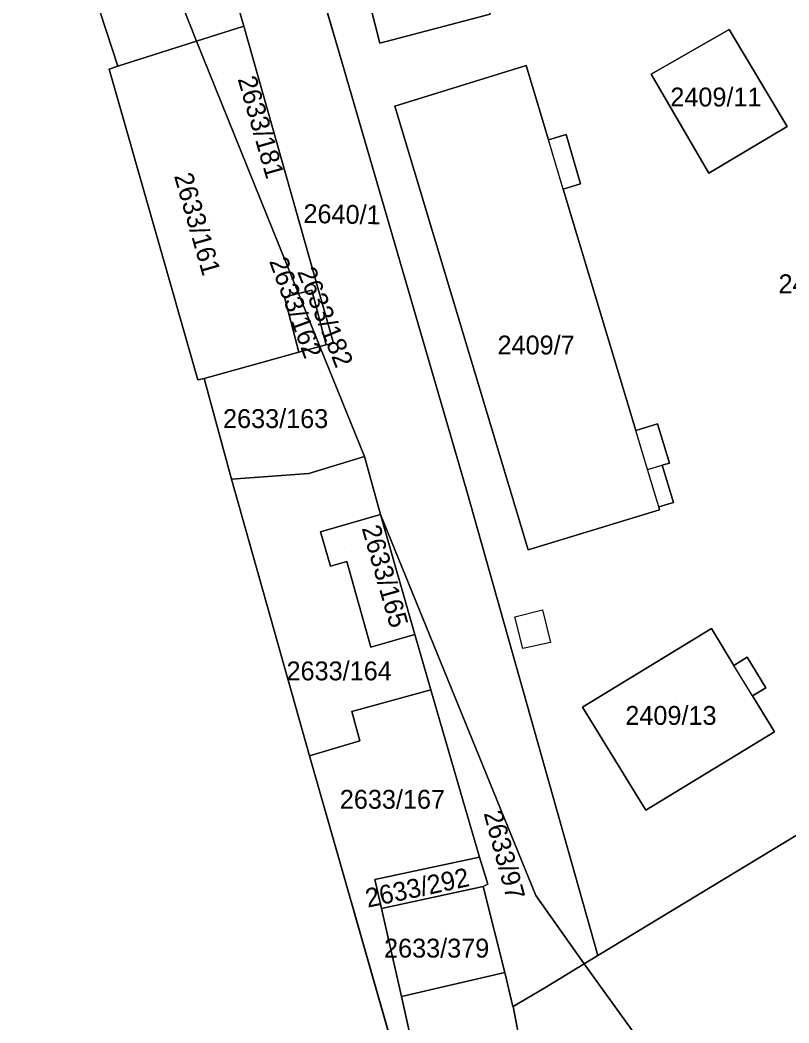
# Model space of a CAD drawing. Extents: x -263423 to -261326, y -1240067 to -1237864.
# Drawn here: x -261895.2 to -261813.7, y -1239501.9 to -1239395.6 of the extents above; entities that cross this region are included whole.
import ezdxf

# ---------------------------------------------------------------- set-up
doc = ezdxf.new("R2010")
doc.units = 0
for name, color, linetype in [('body_kn', 7, 'Continuous'), ('kladpar_druhypozemkov', 7, 'Continuous'), ('kladpar_hranice', 7, 'Continuous'), ('kladpar_parcelnecisla', 7, 'Continuous'), ('kladpar_plochy', 7, 'Continuous'), ('zappar_hrandruhpozemk', 7, 'Continuous')]:
    doc.layers.add(name, color=color, linetype=linetype)

msp = doc.modelspace()

# ---------------------------------------------------------------- linework, layer by layer
at = {"layer": 'body_kn'}
for p, q in [((-261871.52, -1239396.24), (-261871.52, -1239396.24)), ((-261871.52, -1239396.24), (-261871.52, -1239396.24)), ((-261820.07, -1239396.61), (-261820.07, -1239396.61)), ((-261820.07, -1239396.61), (-261820.07, -1239396.61)), ((-261876.55, -1239397.83), (-261876.55, -1239397.83)), ((-261876.55, -1239397.83), (-261876.55, -1239397.83)), ((-261857.08, -1239398.04), (-261857.08, -1239398.04)), ((-261861.46, -1239398.95), (-261861.46, -1239398.95)), ((-261861.46, -1239398.95), (-261861.46, -1239398.95)), ((-261885.79, -1239400.8), (-261885.79, -1239400.8)), ((-261884.88, -1239400.49), (-261884.88, -1239400.49)), ((-261841.6, -1239400.41), (-261841.6, -1239400.41)), ((-261828.33, -1239401.33), (-261828.33, -1239401.33)), ((-261855.49, -1239404.74), (-261855.49, -1239404.74)), ((-261813.92, -1239406.87), (-261813.92, -1239406.87)), ((-261839.23, -1239408.31), (-261839.23, -1239408.31)), ((-261837.35, -1239407.75), (-261837.35, -1239407.75)), ((-261822.23, -1239411.84), (-261822.23, -1239411.84)), ((-261837.66, -1239413.52), (-261837.66, -1239413.52)), ((-261837.66, -1239413.52), (-261837.66, -1239413.52)), ((-261835.83, -1239412.97), (-261835.83, -1239412.97)), ((-261864.31, -1239424.24), (-261864.31, -1239424.24)), ((-261867.21, -1239424.99), (-261867.21, -1239424.99)), ((-261865.72, -1239424.6), (-261865.72, -1239424.6)), ((-261863.45, -1239430.21), (-261863.45, -1239430.21)), ((-261863.45, -1239430.21), (-261863.45, -1239430.21)), ((-261862.79, -1239430.04), (-261862.79, -1239430.04)), ((-261862.79, -1239430.04), (-261862.79, -1239430.04)), ((-261862.01, -1239429.86), (-261862.01, -1239429.86)), ((-261862.01, -1239429.86), (-261862.01, -1239429.86)), ((-261865.69, -1239430.8), (-261865.69, -1239430.8)), ((-261865.69, -1239430.8), (-261865.69, -1239430.8)), ((-261876.39, -1239433.73), (-261876.39, -1239433.73)), ((-261875.71, -1239433.59), (-261875.71, -1239433.59)), ((-261829.97, -1239439.11), (-261829.97, -1239439.11)), ((-261827.66, -1239438.42), (-261827.66, -1239438.42)), ((-261858.73, -1239441.88), (-261858.73, -1239441.88)), ((-261828.72, -1239443.26), (-261828.72, -1239443.26)), ((-261828.72, -1239443.26), (-261828.72, -1239443.26)), ((-261827.17, -1239442.79), (-261827.17, -1239442.79)), ((-261826.4, -1239442.56), (-261826.4, -1239442.56)), ((-261872.84, -1239444.28), (-261872.84, -1239444.28)), ((-261864.63, -1239443.68), (-261864.63, -1239443.68)), ((-261864.63, -1239443.68), (-261864.63, -1239443.68)), ((-261847.88, -1239445.55), (-261847.88, -1239445.55)), ((-261827.53, -1239447.22), (-261827.53, -1239447.22)), ((-261827.53, -1239447.22), (-261827.53, -1239447.22)), ((-261827.44, -1239447.54), (-261827.44, -1239447.54)), ((-261827.44, -1239447.54), (-261827.44, -1239447.54)), ((-261825.98, -1239446.76), (-261825.98, -1239446.76)), ((-261857.04, -1239448.03), (-261857.04, -1239448.03)), ((-261857.04, -1239448.03), (-261857.04, -1239448.03)), ((-261863.39, -1239449.85), (-261863.39, -1239449.85)), ((-261841.38, -1239451.76), (-261841.38, -1239451.76)), ((-261860.59, -1239453.01), (-261860.59, -1239453.01)), ((-261862.33, -1239453.5), (-261862.33, -1239453.5)), ((-261839.84, -1239458.11), (-261839.84, -1239458.11)), ((-261842.8, -1239458.85), (-261842.8, -1239458.85)), ((-261842.8, -1239458.85), (-261842.8, -1239458.85)), ((-261821.95, -1239460.11), (-261821.95, -1239460.11)), ((-261821.95, -1239460.11), (-261821.95, -1239460.11)), ((-261853.4, -1239460.75), (-261853.4, -1239460.75)), ((-261858.05, -1239462.07), (-261858.05, -1239462.07)), ((-261841.92, -1239462.24), (-261841.92, -1239462.24)), ((-261838.99, -1239461.58), (-261838.99, -1239461.58)), ((-261818.16, -1239463.15), (-261818.16, -1239463.15)), ((-261819.57, -1239464.01), (-261819.57, -1239464.01)), ((-261851.7, -1239466.6), (-261851.7, -1239466.6)), ((-261816.16, -1239466.38), (-261816.16, -1239466.38)), ((-261817.59, -1239467.25), (-261817.59, -1239467.25)), ((-261817.59, -1239467.25), (-261817.59, -1239467.25)), ((-261860.07, -1239468.89), (-261860.07, -1239468.89)), ((-261835.61, -1239468.46), (-261835.61, -1239468.46)), ((-261815.27, -1239471.05), (-261815.27, -1239471.05)), ((-261859.21, -1239472), (-261859.21, -1239472)), ((-261859.21, -1239472), (-261859.21, -1239472)), ((-261864.55, -1239473.62), (-261864.55, -1239473.62)), ((-261848.27, -1239478.42), (-261848.27, -1239478.42)), ((-261828.9, -1239479.36), (-261828.9, -1239479.36)), ((-261846.52, -1239484.33), (-261846.52, -1239484.33)), ((-261846.52, -1239484.33), (-261846.52, -1239484.33)), ((-261857.63, -1239486.72), (-261857.63, -1239486.72)), ((-261846.13, -1239487.46), (-261846.13, -1239487.46)), ((-261845.66, -1239487.22), (-261845.66, -1239487.22)), ((-261840.55, -1239488.4), (-261840.55, -1239488.4)), ((-261840.55, -1239488.4), (-261840.55, -1239488.4)), ((-261856.93, -1239489.79), (-261856.93, -1239489.79)), ((-261833.98, -1239494.77), (-261833.98, -1239494.77)), ((-261843.85, -1239496.59), (-261843.85, -1239496.59)), ((-261843.85, -1239496.59), (-261843.85, -1239496.59)), ((-261835.44, -1239495.65), (-261835.44, -1239495.65)), ((-261839.62, -1239498.19), (-261839.62, -1239498.19)), ((-261854.8, -1239499.1), (-261854.8, -1239499.1)), ((-261854.8, -1239499.1), (-261854.8, -1239499.1)), ((-261842.98, -1239500.17), (-261842.98, -1239500.17)), ((-261842.97, -1239500.19), (-261842.97, -1239500.19))]:
    msp.add_line(p, q, dxfattribs=at)
at = {"layer": 'kladpar_druhypozemkov'}
for p, q in [((-261873.7, -1239401.18), (-261873.7, -1239401.18)), ((-261821.94, -1239402.26), (-261821.94, -1239402.26)), ((-261860.51, -1239415.34), (-261860.51, -1239415.34)), ((-261875.1, -1239416.83), (-261875.1, -1239416.83)), ((-261864.77, -1239426.46), (-261864.77, -1239426.46)), ((-261865.2, -1239427.2), (-261865.2, -1239427.2)), ((-261840.14, -1239428.31), (-261840.14, -1239428.31)), ((-261867.84, -1239437), (-261867.84, -1239437)), ((-261860.84, -1239451.5), (-261860.84, -1239451.5)), ((-261861.44, -1239463.5), (-261861.44, -1239463.5)), ((-261825.7, -1239467.72), (-261825.7, -1239467.72)), ((-261855.11, -1239476.74), (-261855.11, -1239476.74)), ((-261846.96, -1239479.15), (-261846.96, -1239479.15)), ((-261852.24, -1239486.87), (-261852.24, -1239486.87)), ((-261850.42, -1239492.14), (-261850.42, -1239492.14))]:
    msp.add_line(p, q, dxfattribs=at)
at = {"layer": 'kladpar_hranice'}
for points in [[(-261819.52, -1239323.76), (-261812.28, -1239319.28), (-261811.52, -1239320.42), (-261808.34, -1239325.74), (-261804.28, -1239342.49), (-261792.15, -1239360.16), (-261781.29, -1239376.7), (-261778.81, -1239387.67), (-261768.53, -1239413.03), (-261764.78, -1239423.05), (-261762.56, -1239431.55), (-261765.48, -1239432.26), (-261761.98, -1239447.61), (-261761.35, -1239450.46), (-261762.05, -1239450.91), (-261779.12, -1239461.42), (-261803.63, -1239476.4), (-261833.98, -1239494.77), (-261847.88, -1239445.55), (-261861.46, -1239398.95), (-261869.81, -1239370.26), (-261873.98, -1239355.88), (-261848.52, -1239341.79)], [(-261886.61, -1239361.25), (-261881.52, -1239361.89), (-261877.6, -1239375.36), (-261883.83, -1239379.43), (-261876.55, -1239397.83), (-261884.88, -1239400.49), (-261886.79, -1239394.64), (-261883.46, -1239393.59), (-261884.46, -1239390.52), (-261887.75, -1239391.6), (-261895.24, -1239365.29), (-261893.74, -1239363.68), (-261886.61, -1239361.25)], [(-261861.46, -1239398.95), (-261847.88, -1239445.55), (-261833.98, -1239494.77), (-261835.44, -1239495.65), (-261840.55, -1239488.4), (-261857.04, -1239448.03), (-261858.73, -1239441.88), (-261863.45, -1239430.21), (-261862.79, -1239430.04), (-261862.01, -1239429.86), (-261871.52, -1239396.24), (-261877.6, -1239375.36), (-261869.81, -1239370.26), (-261861.46, -1239398.95)], [(-261871.52, -1239396.24), (-261876.55, -1239397.83), (-261883.83, -1239379.43), (-261877.6, -1239375.36), (-261871.52, -1239396.24)], [(-261848.77, -1239382.79), (-261845.4, -1239394.96), (-261857.08, -1239398.04), (-261860.2, -1239385.81), (-261848.77, -1239382.79)], [(-261845.4, -1239394.96), (-261848.77, -1239382.79), (-261860.2, -1239385.81), (-261857.08, -1239398.04), (-261845.4, -1239394.96)], [(-261886.79, -1239394.64), (-261884.88, -1239400.49), (-261885.79, -1239400.8), (-261876.39, -1239433.73), (-261875.71, -1239433.59), (-261872.84, -1239444.28), (-261864.55, -1239473.62), (-261855.18, -1239506.39), (-261847.47, -1239534.34), (-261845.69, -1239540.23), (-261844.28, -1239539.92), (-261837.45, -1239538.43), (-261836.23, -1239538.16), (-261831.86, -1239563.41), (-261818.37, -1239572.37), (-261822.45, -1239581.75), (-261813.75, -1239677.03)], [(-261862.01, -1239429.86), (-261862.79, -1239430.04), (-261864.31, -1239424.24), (-261865.72, -1239424.6), (-261876.55, -1239397.83), (-261871.52, -1239396.24), (-261862.01, -1239429.86)], [(-261820.07, -1239396.61), (-261813.92, -1239406.87), (-261822.23, -1239411.84), (-261828.33, -1239401.33), (-261820.07, -1239396.61)], [(-261813.92, -1239406.87), (-261820.07, -1239396.61), (-261828.33, -1239401.33), (-261822.23, -1239411.84), (-261813.92, -1239406.87)], [(-261876.55, -1239397.83), (-261865.72, -1239424.6), (-261867.21, -1239424.99), (-261865.69, -1239430.8), (-261875.71, -1239433.59), (-261876.39, -1239433.73), (-261885.79, -1239400.8), (-261884.88, -1239400.49), (-261876.55, -1239397.83)], [(-261827.44, -1239447.54), (-261841.38, -1239451.76), (-261855.49, -1239404.74), (-261841.6, -1239400.41), (-261839.23, -1239408.31), (-261837.35, -1239407.75), (-261835.83, -1239412.97), (-261837.66, -1239413.52), (-261829.97, -1239439.11), (-261827.66, -1239438.42), (-261826.4, -1239442.56), (-261827.17, -1239442.79), (-261825.98, -1239446.76), (-261827.53, -1239447.22), (-261827.44, -1239447.54)], [(-261827.44, -1239447.54), (-261827.53, -1239447.22), (-261825.98, -1239446.76), (-261827.17, -1239442.79), (-261826.4, -1239442.56), (-261827.66, -1239438.42), (-261829.97, -1239439.11), (-261837.66, -1239413.52), (-261835.83, -1239412.97), (-261837.35, -1239407.75), (-261839.23, -1239408.31), (-261841.6, -1239400.41), (-261855.49, -1239404.74), (-261841.38, -1239451.76), (-261827.44, -1239447.54)], [(-261790.98, -1239590.93), (-261818.37, -1239572.37), (-261815.97, -1239566.03), (-261825.11, -1239509.98), (-261835.44, -1239495.65), (-261833.98, -1239494.77), (-261803.63, -1239476.4), (-261779.12, -1239461.42), (-261762.05, -1239450.91), (-261761.35, -1239450.46), (-261752.39, -1239445.04), (-261722.21, -1239426.78), (-261721.57, -1239426.4), (-261709.11, -1239418.86)], [(-261862.79, -1239430.04), (-261863.45, -1239430.21), (-261865.72, -1239424.6), (-261864.31, -1239424.24), (-261862.79, -1239430.04)], [(-261863.45, -1239430.21), (-261865.69, -1239430.8), (-261867.21, -1239424.99), (-261865.72, -1239424.6), (-261863.45, -1239430.21)], [(-261865.69, -1239430.8), (-261863.45, -1239430.21), (-261858.73, -1239441.88), (-261864.63, -1239443.68), (-261872.84, -1239444.28), (-261875.71, -1239433.59), (-261865.69, -1239430.8)], [(-261864.63, -1239443.68), (-261858.73, -1239441.88), (-261857.04, -1239448.03), (-261863.39, -1239449.85), (-261862.33, -1239453.5), (-261860.59, -1239453.01), (-261858.05, -1239462.07), (-261853.4, -1239460.75), (-261851.7, -1239466.6), (-261860.07, -1239468.89), (-261859.21, -1239472), (-261864.55, -1239473.62), (-261872.84, -1239444.28), (-261864.63, -1239443.68)], [(-261857.04, -1239448.03), (-261853.4, -1239460.75), (-261858.05, -1239462.07), (-261860.59, -1239453.01), (-261862.33, -1239453.5), (-261863.39, -1239449.85), (-261857.04, -1239448.03)], [(-261840.55, -1239488.4), (-261835.44, -1239495.65), (-261839.62, -1239498.19), (-261842.97, -1239500.19), (-261842.98, -1239500.17), (-261843.85, -1239496.59), (-261846.13, -1239487.46), (-261845.66, -1239487.22), (-261846.52, -1239484.33), (-261848.27, -1239478.42), (-261851.7, -1239466.6), (-261853.4, -1239460.75), (-261857.04, -1239448.03), (-261840.55, -1239488.4)], [(-261821.95, -1239460.11), (-261819.57, -1239464.01), (-261818.16, -1239463.15), (-261816.16, -1239466.38), (-261817.59, -1239467.25), (-261815.27, -1239471.05), (-261828.9, -1239479.36), (-261835.61, -1239468.46), (-261821.95, -1239460.11)], [(-261815.27, -1239471.05), (-261817.59, -1239467.25), (-261816.16, -1239466.38), (-261818.16, -1239463.15), (-261819.57, -1239464.01), (-261821.95, -1239460.11), (-261835.61, -1239468.46), (-261828.9, -1239479.36), (-261815.27, -1239471.05)], [(-261859.21, -1239472), (-261860.07, -1239468.89), (-261851.7, -1239466.6), (-261848.27, -1239478.42), (-261846.52, -1239484.33), (-261857.63, -1239486.72), (-261856.93, -1239489.79), (-261854.8, -1239499.1), (-261850.66, -1239517.75), (-261849.44, -1239517.49), (-261847.99, -1239524.45), (-261847.55, -1239524.35), (-261847.03, -1239526.83), (-261845.55, -1239533.8), (-261844.28, -1239539.92), (-261845.69, -1239540.23), (-261847.47, -1239534.34), (-261855.18, -1239506.39), (-261864.55, -1239473.62), (-261859.21, -1239472)], [(-261846.52, -1239484.33), (-261845.66, -1239487.22), (-261846.13, -1239487.46), (-261856.93, -1239489.79), (-261857.63, -1239486.72), (-261846.52, -1239484.33)], [(-261843.85, -1239496.59), (-261854.8, -1239499.1), (-261856.93, -1239489.79), (-261846.13, -1239487.46), (-261843.85, -1239496.59)], [(-261854.8, -1239499.1), (-261843.85, -1239496.59), (-261842.98, -1239500.17), (-261842.97, -1239500.19), (-261841.48, -1239507.95), (-261842.57, -1239508.18), (-261841.7, -1239512.34), (-261842.85, -1239512.58), (-261840.17, -1239525.4), (-261847.03, -1239526.83), (-261847.55, -1239524.35), (-261847.99, -1239524.45), (-261849.44, -1239517.49), (-261850.66, -1239517.75), (-261854.8, -1239499.1)], [(-261825.11, -1239509.98), (-261815.97, -1239566.03), (-261818.37, -1239572.37), (-261831.86, -1239563.41), (-261836.23, -1239538.16), (-261837.45, -1239538.43), (-261838.78, -1239531.94), (-261840.17, -1239525.4), (-261842.85, -1239512.58), (-261841.7, -1239512.34), (-261842.57, -1239508.18), (-261841.48, -1239507.95), (-261842.97, -1239500.19), (-261839.62, -1239498.19), (-261835.44, -1239495.65), (-261825.11, -1239509.98)]]:
    msp.add_lwpolyline(points, dxfattribs=at)
at = {"layer": 'kladpar_plochy'}
for p, q in [((-261861.46, -1239398.95), (-261869.81, -1239370.26)), ((-261860.2, -1239385.81), (-261857.08, -1239398.04)), ((-261886.79, -1239394.64), (-261884.88, -1239400.49)), ((-261857.08, -1239398.04), (-261845.4, -1239394.96)), ((-261820.07, -1239396.61), (-261828.33, -1239401.33)), ((-261813.92, -1239406.87), (-261820.07, -1239396.61)), ((-261847.88, -1239445.55), (-261861.46, -1239398.95)), ((-261884.88, -1239400.49), (-261885.79, -1239400.8)), ((-261885.79, -1239400.8), (-261876.39, -1239433.73)), ((-261841.6, -1239400.41), (-261855.49, -1239404.74)), ((-261839.23, -1239408.31), (-261841.6, -1239400.41)), ((-261828.33, -1239401.33), (-261822.23, -1239411.84)), ((-261855.49, -1239404.74), (-261841.38, -1239451.76)), ((-261822.23, -1239411.84), (-261813.92, -1239406.87)), ((-261837.35, -1239407.75), (-261839.23, -1239408.31)), ((-261835.83, -1239412.97), (-261837.35, -1239407.75)), ((-261837.66, -1239413.52), (-261835.83, -1239412.97)), ((-261829.97, -1239439.11), (-261837.66, -1239413.52)), ((-261876.39, -1239433.73), (-261875.71, -1239433.59)), ((-261875.71, -1239433.59), (-261872.84, -1239444.28)), ((-261827.66, -1239438.42), (-261829.97, -1239439.11)), ((-261826.4, -1239442.56), (-261827.66, -1239438.42)), ((-261827.17, -1239442.79), (-261826.4, -1239442.56)), ((-261825.98, -1239446.76), (-261827.17, -1239442.79)), ((-261872.84, -1239444.28), (-261864.55, -1239473.62)), ((-261833.98, -1239494.77), (-261847.88, -1239445.55)), ((-261841.38, -1239451.76), (-261827.44, -1239447.54)), ((-261827.53, -1239447.22), (-261825.98, -1239446.76)), ((-261827.44, -1239447.54), (-261827.53, -1239447.22)), ((-261821.95, -1239460.11), (-261835.61, -1239468.46)), ((-261819.57, -1239464.01), (-261821.95, -1239460.11)), ((-261818.16, -1239463.15), (-261819.57, -1239464.01)), ((-261816.16, -1239466.38), (-261818.16, -1239463.15)), ((-261817.59, -1239467.25), (-261816.16, -1239466.38)), ((-261815.27, -1239471.05), (-261817.59, -1239467.25)), ((-261835.61, -1239468.46), (-261828.9, -1239479.36)), ((-261828.9, -1239479.36), (-261815.27, -1239471.05)), ((-261864.55, -1239473.62), (-261855.18, -1239506.39)), ((-261803.63, -1239476.4), (-261833.98, -1239494.77))]:
    msp.add_line(p, q, dxfattribs=at)
for points in [[(-261886.61, -1239361.25), (-261881.52, -1239361.89), (-261877.6, -1239375.36), (-261883.83, -1239379.43), (-261876.55, -1239397.83), (-261884.88, -1239400.49), (-261886.79, -1239394.64), (-261883.46, -1239393.59), (-261884.46, -1239390.52), (-261887.75, -1239391.6), (-261895.24, -1239365.29), (-261893.74, -1239363.68)], [(-261861.46, -1239398.95), (-261847.88, -1239445.55), (-261833.98, -1239494.77), (-261835.44, -1239495.65), (-261840.55, -1239488.4), (-261857.04, -1239448.03), (-261858.73, -1239441.88), (-261863.45, -1239430.21), (-261862.79, -1239430.04), (-261862.01, -1239429.86), (-261871.52, -1239396.24), (-261877.6, -1239375.36), (-261869.81, -1239370.26)], [(-261871.52, -1239396.24), (-261876.55, -1239397.83), (-261883.83, -1239379.43), (-261877.6, -1239375.36)], [(-261848.77, -1239382.79), (-261845.4, -1239394.96), (-261857.08, -1239398.04), (-261860.2, -1239385.81)], [(-261862.01, -1239429.86), (-261862.79, -1239430.04), (-261864.31, -1239424.24), (-261865.72, -1239424.6), (-261876.55, -1239397.83), (-261871.52, -1239396.24)], [(-261820.07, -1239396.61), (-261813.92, -1239406.87), (-261822.23, -1239411.84), (-261828.33, -1239401.33)], [(-261876.55, -1239397.83), (-261865.72, -1239424.6), (-261867.21, -1239424.99), (-261865.69, -1239430.8), (-261875.71, -1239433.59), (-261876.39, -1239433.73), (-261885.79, -1239400.8), (-261884.88, -1239400.49)], [(-261827.44, -1239447.54), (-261841.38, -1239451.76), (-261855.49, -1239404.74), (-261841.6, -1239400.41), (-261839.23, -1239408.31), (-261837.35, -1239407.75), (-261835.83, -1239412.97), (-261837.66, -1239413.52), (-261829.97, -1239439.11), (-261827.66, -1239438.42), (-261826.4, -1239442.56), (-261827.17, -1239442.79), (-261825.98, -1239446.76), (-261827.53, -1239447.22)], [(-261862.79, -1239430.04), (-261863.45, -1239430.21), (-261865.72, -1239424.6), (-261864.31, -1239424.24)], [(-261863.45, -1239430.21), (-261865.69, -1239430.8), (-261867.21, -1239424.99), (-261865.72, -1239424.6)], [(-261865.69, -1239430.8), (-261863.45, -1239430.21), (-261858.73, -1239441.88), (-261864.63, -1239443.68), (-261872.84, -1239444.28), (-261875.71, -1239433.59)], [(-261864.63, -1239443.68), (-261858.73, -1239441.88), (-261857.04, -1239448.03), (-261863.39, -1239449.85), (-261862.33, -1239453.5), (-261860.59, -1239453.01), (-261858.05, -1239462.07), (-261853.4, -1239460.75), (-261851.7, -1239466.6), (-261860.07, -1239468.89), (-261859.21, -1239472), (-261864.55, -1239473.62), (-261872.84, -1239444.28)], [(-261857.04, -1239448.03), (-261853.4, -1239460.75), (-261858.05, -1239462.07), (-261860.59, -1239453.01), (-261862.33, -1239453.5), (-261863.39, -1239449.85)], [(-261840.55, -1239488.4), (-261835.44, -1239495.65), (-261839.62, -1239498.19), (-261842.97, -1239500.19), (-261842.98, -1239500.17), (-261843.85, -1239496.59), (-261846.13, -1239487.46), (-261845.66, -1239487.22), (-261846.52, -1239484.33), (-261848.27, -1239478.42), (-261851.7, -1239466.6), (-261853.4, -1239460.75), (-261857.04, -1239448.03)], [(-261821.95, -1239460.11), (-261819.57, -1239464.01), (-261818.16, -1239463.15), (-261816.16, -1239466.38), (-261817.59, -1239467.25), (-261815.27, -1239471.05), (-261828.9, -1239479.36), (-261835.61, -1239468.46)], [(-261859.21, -1239472), (-261860.07, -1239468.89), (-261851.7, -1239466.6), (-261848.27, -1239478.42), (-261846.52, -1239484.33), (-261857.63, -1239486.72), (-261856.93, -1239489.79), (-261854.8, -1239499.1), (-261850.66, -1239517.75), (-261849.44, -1239517.49), (-261847.99, -1239524.45), (-261847.55, -1239524.35), (-261847.03, -1239526.83), (-261845.55, -1239533.8), (-261844.28, -1239539.92), (-261845.69, -1239540.23), (-261847.47, -1239534.34), (-261855.18, -1239506.39), (-261864.55, -1239473.62)], [(-261846.52, -1239484.33), (-261845.66, -1239487.22), (-261846.13, -1239487.46), (-261856.93, -1239489.79), (-261857.63, -1239486.72)], [(-261843.85, -1239496.59), (-261854.8, -1239499.1), (-261856.93, -1239489.79), (-261846.13, -1239487.46)], [(-261854.8, -1239499.1), (-261843.85, -1239496.59), (-261842.98, -1239500.17), (-261842.97, -1239500.19), (-261841.48, -1239507.95), (-261842.57, -1239508.18), (-261841.7, -1239512.34), (-261842.85, -1239512.58), (-261840.17, -1239525.4), (-261847.03, -1239526.83), (-261847.55, -1239524.35), (-261847.99, -1239524.45), (-261849.44, -1239517.49), (-261850.66, -1239517.75)], [(-261825.11, -1239509.98), (-261815.97, -1239566.03), (-261818.37, -1239572.37), (-261831.86, -1239563.41), (-261836.23, -1239538.16), (-261837.45, -1239538.43), (-261838.78, -1239531.94), (-261840.17, -1239525.4), (-261842.85, -1239512.58), (-261841.7, -1239512.34), (-261842.57, -1239508.18), (-261841.48, -1239507.95), (-261842.97, -1239500.19), (-261839.62, -1239498.19), (-261835.44, -1239495.65)]]:
    msp.add_lwpolyline(points, close=True, dxfattribs=at)
msp.add_lwpolyline([(-261790.98, -1239590.93), (-261818.37, -1239572.37), (-261815.97, -1239566.03), (-261825.11, -1239509.98), (-261835.44, -1239495.65), (-261833.98, -1239494.77), (-261803.63, -1239476.4)], dxfattribs=at)
at = {"layer": 'zappar_hrandruhpozemk'}
for p, q in [((-261837.66, -1239413.52), (-261839.23, -1239408.31)), ((-261828.72, -1239443.26), (-261827.17, -1239442.79)), ((-261842.8, -1239458.85), (-261839.84, -1239458.11)), ((-261839.84, -1239458.11), (-261838.99, -1239461.58)), ((-261817.59, -1239467.25), (-261819.57, -1239464.01))]:
    msp.add_line(p, q, dxfattribs=at)
for points in [[(-261827.53, -1239447.22), (-261828.72, -1239443.26), (-261829.97, -1239439.11)], [(-261838.99, -1239461.58), (-261841.92, -1239462.24), (-261842.8, -1239458.85)]]:
    msp.add_lwpolyline(points, dxfattribs=at)

# ---------------------------------------------------------------- texts
at = {"layer": 'kladpar_parcelnecisla'}
for s, rotation, p in [('2633/181', 286, (-261872.18, -1239401.84)), ('2633/161', 286, (-261878.93, -1239412.11)), ('2640/1', 359, (-261865.21, -1239417.11)), ('2633/162', 290, (-261868.85, -1239421.16)), ('2633/182', 292, (-261865.89, -1239422.27)), ('2633/165', 286, (-261859.03, -1239449.46)), ('2633/97', 285, (-261846.1, -1239479.69)), ('2633/292', 12, (-261858.39, -1239489.71))]:
    msp.add_text(s, height=2, rotation=rotation, dxfattribs=at).set_placement(p)
for s, p in [('2409/11', (-261826.3, -1239404.76)), ('2409/1', (-261814.83, -1239424.56)), ('2409/7', (-261844.62, -1239431.05)), ('2633/163', (-261873.72, -1239438.85)), ('2633/164', (-261866.99, -1239465.6)), ('2409/13', (-261831.07, -1239470.32)), ('2633/167', (-261861.34, -1239479.21)), ('2633/379', (-261856.65, -1239494.99))]:
    msp.add_text(s, height=2, dxfattribs=at).set_placement(p)

doc.saveas('drawing.dxf')
